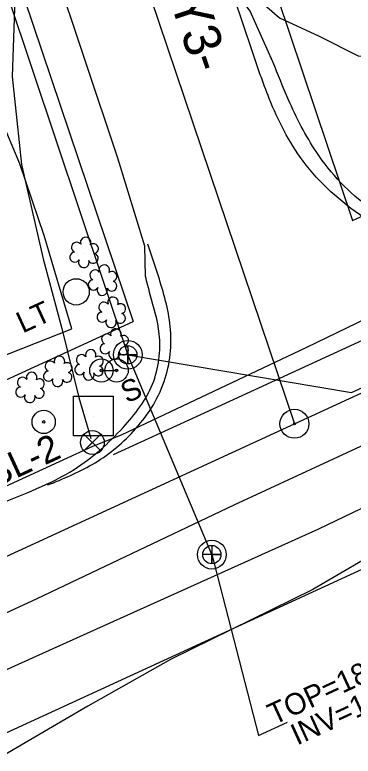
# Model space of a CAD drawing. Extents: x 553786 to 558838, y 502329 to 507342.
# Drawn here: x 555549.6 to 555613, y 503672.2 to 503810.9 of the extents above; entities that cross this region are included whole.
import ezdxf

# ---------------------------------------------------------------- set-up
doc = ezdxf.new("R2010")
doc.units = 0
for name, color, linetype in [('CTL Secondary Horizontal and Vertical Text', 7, 'Continuous'), ('Exist Other Culture Located Object CELL', 7, 'Continuous'), ('Exist Other Culture Sign', 7, 'Continuous'), ('Exist Other Culture Sign Text', 7, 'Continuous'), ('Exist Utilities Other Located Object CELL', 7, 'Continuous'), ('Exist Utilities Other Pole CELL', 7, 'Continuous'), ('Exist Utilities Other Pole Text', 7, 'Continuous'), ('Exist Utilities Sanitary Sewer Manhole Leader', 7, 'Continuous'), ('Exist Utilities Sanitary Sewer Manhole Text', 7, 'Continuous'), ('Exist Utilities Sanitary Sewer UG Line', 7, 'Continuous'), ('Exist Utilities Sanitary Sewer UG Line Invert Elevation', 7, 'Continuous'), ('Exist Vegetation Hedge Row', 7, 'Continuous'), ('Exist Vegetation Shrub CELL', 7, 'Continuous'), ('Prop Drainage Structure Catch Basin Grate 840 03E Label', 7, 'Continuous'), ('Prop Drainage Structure Catch Basin Grate 840 03F Label', 7, 'Continuous'), ('Prop Drainage Structure Drop Inlet Grate 2 Wide Slots and Sag Grates 840 22 CELL', 7, 'Continuous'), ('Prop Drainage Structure Drop Inlet Grate 2 Wide Slots and Sag Grates 840 22 Label', 7, 'Continuous'), ('Prop Drainage Structure Headwall CELL', 7, 'Continuous'), ('Prop Drainage Structure Pipe Alternate 18in', 7, 'Continuous'), ('Prop Drainage Structure Pipe Alternate 24in', 7, 'Continuous'), ('Prop Drainage Structure Pipe Alternate 36in', 7, 'Continuous'), ('Prop Drainage Structure Pipe RCP 15in Class III Label', 7, 'Continuous'), ('Prop Drainage Structure Plot Symbol 50 Scale', 7, 'Continuous'), ('Prop Erosion Rip Rap Pad at Outlet Label', 7, 'Continuous'), ('Prop Geopak Pavement Shape Independent', 7, 'Continuous'), ('Sheet Layout Plan Border', 7, 'Continuous')]:
    doc.layers.add(name, color=color, linetype=linetype)

# ---------------------------------------------------------------- blocks, each defined once
blk = doc.blocks.new('CTL SECONDARY HORIZONTAL AND VERTICAL')
at = {"layer": 'Prop Drainage Structure Pipe Alternate 18in'}
blk.add_line((0, 0), (0, 0), dxfattribs=at)
blk.add_lwpolyline([(-0.1043, 0.0004), (0.0005, 0.1052), (0.1055, 0.0002), (0.0007, -0.1047)], close=True, dxfattribs=at)
blk = doc.blocks.new('EXIST UTILITIES WATER VALVE')
at = {"layer": 'Prop Drainage Structure Drop Inlet Grate 2 Wide Slots and Sag Grates 840 22 CELL'}
blk.add_lwpolyline([(0.0315, 0.0315), (-0.0315, -0.0315), (0, 0), (0.0315, -0.0315), (-0.0315, 0.0315)], dxfattribs=at)
blk.add_circle((0, 0), 0.0445, dxfattribs=at)
blk = doc.blocks.new('EXIST UTILITIES SANITARY SEWER MANHOLE')
at = {"layer": 'Prop Drainage Structure Catch Basin Grate 840 03F Label'}
blk.add_lwpolyline([(0, 0.03425), (0, -0.03425), (0, 0), (0.03425, 0), (-0.03425, 0)], dxfattribs=at)
for radius in [0.05389, 0.03425]:
    blk.add_circle((0, 0), radius, dxfattribs=at)
blk = doc.blocks.new('EXIST SURVEY CENTERLINE POINT')
at = {"layer": 'Prop Drainage Structure Catch Basin Grate 840 03E Label'}
for radius in [0.0542, 0.00375]:
    blk.add_circle((0, 0), radius, dxfattribs=at)

msp = doc.modelspace()

# ---------------------------------------------------------------- linework, layer by layer
at = {"layer": 'Exist Other Culture Located Object CELL'}
for centre, radius in [((555565.86, 503744.38), 2.18), ((555568.71, 503744.4), 2.18), ((555565.86, 503744.38), 0.24), ((555568.71, 503744.4), 0.24)]:
    msp.add_circle(centre, radius, dxfattribs=at)
at = {"layer": 'Exist Other Culture Sign'}
msp.add_line((555565.86, 503744.38), (555568.71, 503744.4), dxfattribs=at)
at = {"layer": 'Exist Utilities Other Located Object CELL'}
for radius in [2.18, 0.24]:
    msp.add_circle((555555.05, 503734.76), radius, dxfattribs=at)
at = {"layer": 'Exist Utilities Other Pole CELL'}
msp.add_circle((555561.14, 503759.1), 2.46, dxfattribs=at)
at = {"layer": 'Exist Utilities Sanitary Sewer Manhole Leader'}
for points in [[(555570.8, 503747.32), (555612.73, 503740.26), (555618.18, 503742.76)], [(555586.55, 503709.93), (555595.28, 503676.08), (555600.74, 503678.59)]]:
    msp.add_lwpolyline(points, dxfattribs=at)
at = {"layer": 'Exist Utilities Sanitary Sewer UG Line'}
for p in [(555478.54, 504022.87), (555586.55, 503709.93)]:
    msp.add_line(p, (555570.8, 503747.32), dxfattribs=at)
at = {"layer": 'Exist Vegetation Hedge Row'}
msp.add_lwpolyline([(555511.15, 503671.76), (555556.84, 503692.34), (555606.58, 503714.75), (555635.06, 503728.4), (555650.86, 503735.77), (555652.27, 503734.32), (555651.25, 503731.68), (555648.31, 503727.56), (555634.54, 503720.39), (555605.47, 503703.39), (555578.78, 503690.29), (555563.29, 503681.6), (555547.49, 503672.33), (555521.39, 503654.81)], dxfattribs=at)
at = {"layer": 'Exist Vegetation Shrub CELL'}
for p, q in [((555562.7, 503766.31), (555562.7, 503766.31)), ((555566.16, 503761.11), (555566.16, 503761.11)), ((555567.8, 503755.09), (555567.8, 503755.09)), ((555568.35, 503749.16), (555568.35, 503749.16)), ((555563.63, 503745.26), (555563.63, 503745.26)), ((555557.77, 503744.05), (555557.77, 503744.05)), ((555552.57, 503741.04), (555552.57, 503741.04))]:
    msp.add_line(p, q, dxfattribs=at)
for centre, radius, start, end in [((555562.92, 503768.35), 0.99, 334.8391, 200.4717), ((555561.21, 503767.43), 0.968, 35.8908, 245.4216), ((555564.37, 503767.18), 0.929, 284.4567, 126.0861), ((555560.9, 503765.6), 0.955, 95.1099, 327.9534), ((555564.33, 503765.38), 0.937, 204.9913, 73.4601), ((555562.57, 503764.62), 0.984, 151.2797, 21.387), ((555564.68, 503762.23), 0.968, 35.8908, 245.4216), ((555566.39, 503763.15), 0.99, 334.8391, 200.4717), ((555567.83, 503761.98), 0.929, 284.4567, 126.0861), ((555564.36, 503760.4), 0.955, 95.1099, 327.9534), ((555567.8, 503760.18), 0.937, 204.9913, 73.4601), ((555566.03, 503759.42), 0.984, 151.2797, 21.387), ((555568.03, 503757.13), 0.99, 334.8391, 200.4717), ((555566.32, 503756.21), 0.968, 35.8908, 245.4216), ((555569.47, 503755.95), 0.929, 284.4567, 126.0861), ((555566, 503754.38), 0.955, 95.1099, 327.9534), ((555569.44, 503754.16), 0.937, 204.9913, 73.4601), ((555567.67, 503753.4), 0.984, 151.2797, 21.387), ((555568.58, 503751.2), 0.99, 334.8391, 200.4717), ((555566.87, 503750.28), 0.968, 35.8908, 245.4216), ((555570.02, 503750.02), 0.929, 284.4567, 126.0861), ((555566.55, 503748.45), 0.955, 95.1099, 327.9534), ((555563.86, 503747.3), 0.99, 334.8391, 200.4717), ((555568.22, 503747.47), 0.984, 151.2797, 21.387), ((555569.99, 503748.23), 0.937, 204.9913, 73.4601), ((555558, 503746.09), 0.99, 334.8391, 200.4717), ((555562.15, 503746.38), 0.968, 35.8908, 245.4216), ((555565.3, 503746.12), 0.929, 284.4567, 126.0861), ((555556.29, 503745.17), 0.968, 35.8908, 245.4216), ((555559.44, 503744.92), 0.929, 284.4567, 126.0861), ((555561.83, 503744.55), 0.955, 95.1099, 327.9534), ((555565.27, 503744.33), 0.937, 204.9913, 73.4601), ((555552.8, 503743.08), 0.99, 334.8391, 200.4717), ((555555.97, 503743.34), 0.955, 95.1099, 327.9534), ((555559.41, 503743.12), 0.937, 204.9913, 73.4601), ((555563.5, 503743.57), 0.984, 151.2797, 21.387), ((555551.09, 503742.16), 0.968, 35.8908, 245.4216), ((555554.25, 503741.91), 0.929, 284.4567, 126.0861), ((555557.64, 503742.36), 0.984, 151.2797, 21.387), ((555550.77, 503740.33), 0.955, 95.1099, 327.9534), ((555554.21, 503740.11), 0.937, 204.9913, 73.4601), ((555552.45, 503739.35), 0.984, 151.2797, 21.387)]:
    msp.add_arc(centre, radius, start, end, dxfattribs=at)
at = {"layer": 'Prop Drainage Structure Headwall CELL'}
for p, q in [((555594.1, 503804.23), (555590.13, 503815.96)), ((555576.54, 503762.06), (555574.56, 503768.03))]:
    msp.add_line(p, q, dxfattribs=at)
msp.add_lwpolyline([(555568.12, 503728.68), (555583.67, 503735.75), (555619.53, 503752.25), (555645.19, 503764.29)], dxfattribs=at)
for points in [[(555654.47, 503768.56), (555647.94, 503765.45), (555645.01, 503764.63), (555628.05, 503766.35), (555614.98, 503773.01), (555603.64, 503783.56), (555597.3, 503795.29), (555594.1, 503804.23)], [(555555.79, 503722.96), (555564.14, 503726.8), (555571.85, 503733), (555577.63, 503742.34), (555578.76, 503752.63), (555576.54, 503762.06)]]:
    msp.add_spline(points, degree=3, dxfattribs=at)
at = {"layer": 'Prop Drainage Structure Pipe Alternate 24in'}
for points in [[(555425.86, 504224.7), (555428.87, 504213.11), (555437.48, 504180.87), (555443.86, 504161.62), (555449.94, 504139.06), (555455.37, 504118.93), (555462.09, 504098.48), (555472.75, 504066.14), (555481.58, 504035.23), (555486.66, 504014.25), (555493.86, 503987.55), (555500.4, 503962.25), (555506.61, 503944.04), (555513.8, 503922.45), (555526.9, 503890.29), (555537.86, 503859.06), (555549.89, 503821.22), (555549.16, 503799.4), (555550.9, 503782.96), (555554.95, 503765.26), (555558.46, 503752.22), (555561.63, 503739.32), (555563.86, 503731.68)], [(555038.28, 503488.21), (555063.11, 503499.36), (555090.15, 503511.94), (555118.87, 503525.21), (555147.79, 503538.27), (555175.99, 503551.26), (555199.72, 503562.56), (555276.73, 503597.67), (555315.89, 503615.63), (555383.47, 503646.32), (555424.4, 503665.42), (555470.34, 503686.37), (555505.6, 503703.05), (555530.68, 503714.8), (555564.23, 503730.2), (555569.6, 503732.37), (555604.21, 503748.66), (555633.02, 503762.57), (555648.95, 503769.52), (555673.21, 503781.58), (555780.57, 503829.86), (555811.64, 503844.64), (555846.43, 503859.88)]]:
    msp.add_lwpolyline(points, dxfattribs=at)
at = {"layer": 'Prop Drainage Structure Pipe Alternate 36in'}
for points in [[(555597.97, 503802.17), (555593.76, 503811.61), (555590.53, 503816.04), (555586.13, 503829.44), (555573.62, 503867.18), (555561.83, 503902.55)], [(555574.11, 503762.06), (555574, 503767.66), (555568.92, 503784.12), (555556.78, 503820.53), (555544.31, 503858.29), (555532.32, 503893.72)], [(555013.14, 503453.61), (555050.11, 503470.64), (555087.66, 503487.66), (555124.29, 503504.45), (555162.59, 503522.06), (555199.45, 503538.72), (555237.32, 503556.01), (555271.65, 503571.85), (555308.24, 503588.61), (555345.24, 503605.66), (555379.19, 503621.08), (555413.67, 503637.07), (555448.27, 503652.7), (555483.26, 503668.98), (555518.57, 503685.42), (555553.83, 503701.7), (555590.74, 503719.25), (555626.32, 503735.72), (555662.09, 503752.03), (555696.51, 503767.8), (555727.95, 503782.32)]]:
    msp.add_lwpolyline(points, dxfattribs=at)
for points in [[(555648.77, 503770.23), (555647.59, 503768.64), (555646.27, 503766.84), (555644.06, 503765.4), (555641.34, 503765.49), (555638.85, 503766.17), (555628.9, 503768.6), (555624.96, 503770.28), (555616.21, 503774.85), (555606.2, 503785.19), (555600.87, 503795.14), (555597.97, 503802.17)], [(555479.92, 503710.91), (555480.77, 503709.34), (555484.3, 503705.15), (555489.55, 503701.2), (555495.21, 503697.72), (555503.22, 503699.31), (555511.18, 503703.06), (555546.36, 503719.29), (555560.77, 503725.88), (555569.95, 503733.74), (555575.44, 503741.84), (555576.7, 503751.24), (555575.02, 503758.57), (555574.11, 503762.06)]]:
    msp.add_spline(points, degree=3, dxfattribs=at)
at = {"layer": 'Prop Drainage Structure Pipe RCP 15in Class III Label'}
for p, q in [((555612.93, 503772.44), (556116.89, 504003.95)), ((554666.54, 503271.65), (556141.94, 503949.43)), ((555574.54, 503886.17), (555612.93, 503772.44)), ((555531.91, 503871.78), (555571.81, 503753.55)), ((554668.73, 503338.69), (555571.81, 503753.55))]:
    msp.add_line(p, q, dxfattribs=at)
at = {"layer": 'Prop Drainage Structure Plot Symbol 50 Scale'}
msp.add_lwpolyline([(555479.92, 503710.91), (555479.3, 503712.56), (555479.14, 503715.32), (555479.55, 503717.75), (555480.64, 503719.54), (555482.23, 503721.04), (555484.24, 503722.21), (555488.28, 503723.78), (555501.05, 503728.73), (555517.98, 503735.44), (555535.09, 503742.24), (555560.31, 503752.16), (555555.16, 503769.66), (555550.57, 503783.08), (555547, 503791.51), (555540.86, 503805.16), (555531.29, 503825.77)], dxfattribs=at)
at = {"layer": 'Prop Erosion Rip Rap Pad at Outlet Label'}
msp.add_lwpolyline([(555586.09, 503827.62), (555590.08, 503820.15), (555594.47, 503814.54), (555599.23, 503810.38), (555606.66, 503806.93), (555613.94, 503803.28), (555619.02, 503803.14), (555625.72, 503803.41), (555632.13, 503802.68), (555640.53, 503802.58), (555650.72, 503802.34), (555660.2, 503800.04), (555669.94, 503796.58), (555674.74, 503795.73)], dxfattribs=at)
at = {"layer": 'Sheet Layout Plan Border'}
for p, q in [((554611.86, 503279.55), (556129.41, 503976.69)), ((555553.23, 503878.97), (555602.02, 503734.41))]:
    msp.add_line(p, q, dxfattribs=at)

# ---------------------------------------------------------------- block references
at = {"layer": 'Prop Drainage Structure Catch Basin Grate 840 03F Label', "xscale": 50, "yscale": 50}
for p in [(555570.8, 503747.32), (555586.55, 503709.93)]:
    msp.add_blockref('EXIST UTILITIES SANITARY SEWER MANHOLE', p, dxfattribs=at)
at = {"layer": 'Prop Drainage Structure Drop Inlet Grate 2 Wide Slots and Sag Grates 840 22 CELL', "xscale": 50, "yscale": 50}
msp.add_blockref('EXIST UTILITIES WATER VALVE', (555564.17, 503730.9), dxfattribs=at)
at = {"layer": 'Prop Drainage Structure Pipe Alternate 18in', "xscale": 50, "yscale": 49.99999999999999, "rotation": 44.99999999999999}
msp.add_blockref('CTL SECONDARY HORIZONTAL AND VERTICAL', (555564.34, 503735.86), dxfattribs=at)
msp.add_blockref('CTL SECONDARY HORIZONTAL AND VERTICAL', (555564.34, 503735.86), dxfattribs=at)
at = {"layer": 'Prop Geopak Pavement Shape Independent', "xscale": 50, "yscale": 50}
msp.add_blockref('EXIST SURVEY CENTERLINE POINT', (555602.02, 503734.41), dxfattribs=at)

# ---------------------------------------------------------------- texts
at = {"layer": 'CTL Secondary Horizontal and Vertical Text'}
msp.add_text('BL-2', height=5, rotation=24.6734, dxfattribs=at).set_placement((555545.79, 503722.28))
at = {"layer": 'Exist Other Culture Sign Text'}
msp.add_text('S', height=4, rotation=24.6734, dxfattribs=at).set_placement((555570.63, 503738.18))
at = {"layer": 'Exist Utilities Other Pole Text'}
msp.add_text('LT', height=4, rotation=24.6734, dxfattribs=at).set_placement((555551.11, 503751.29))
at = {"layer": 'Exist Utilities Sanitary Sewer Manhole Text'}
msp.add_text("TOP=1896.26'", height=4, rotation=24.6734, dxfattribs=at).set_placement((555598.18, 503678))
at = {"layer": 'Exist Utilities Sanitary Sewer UG Line Invert Elevation'}
msp.add_text("INV=1890.01'", height=4, rotation=24.6734, dxfattribs=at).set_placement((555602.52, 503674.18))
at = {"layer": 'Prop Drainage Structure Drop Inlet Grate 2 Wide Slots and Sag Grates 840 22 Label'}
msp.add_text('-EY3-', height=7, rotation=288.65, dxfattribs=at).set_placement((555575.66, 503822.38))

doc.saveas('drawing.dxf')
